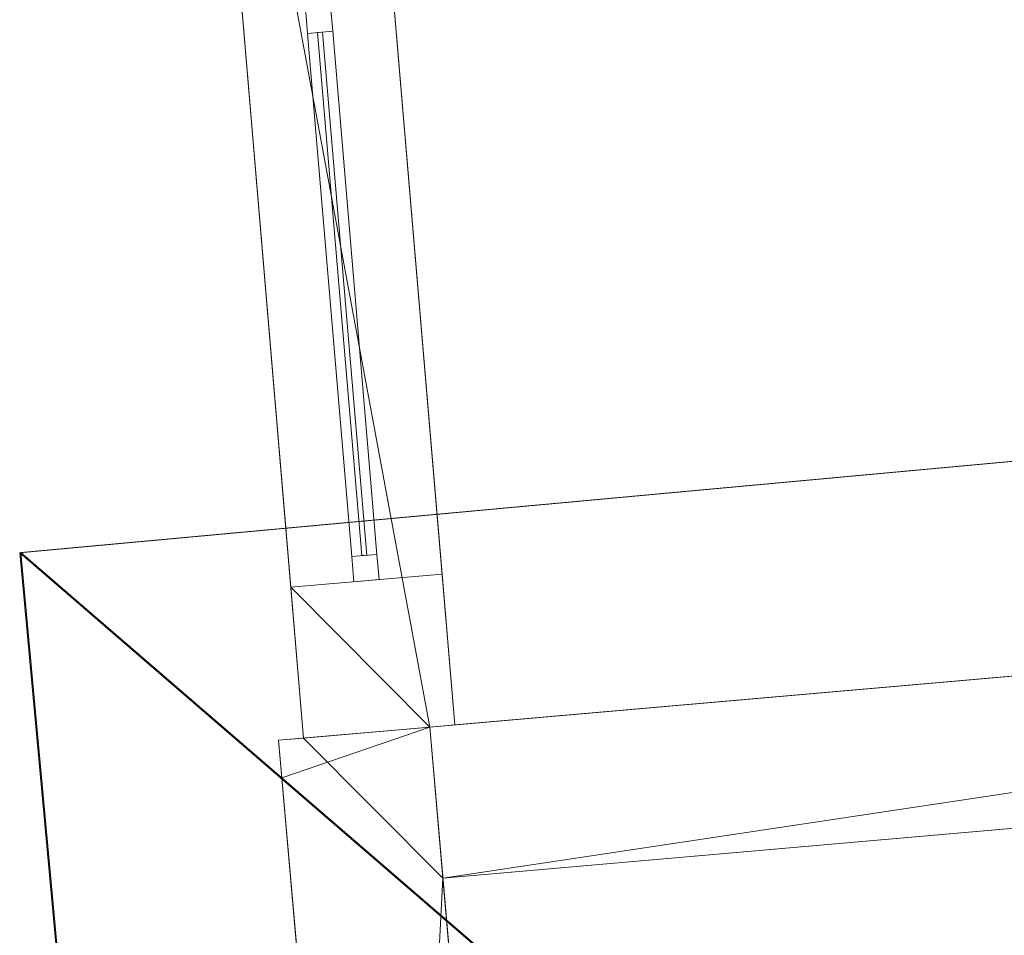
# Model space of a CAD drawing. Header units: millimetres. Extents: x -430348 to -225823, y -86243 to 5084.
# Tile 311 of 656: x -427788 to -425841, y -16850 to -15038. Entities that reach past the tile are written whole.
import ezdxf

# ---------------------------------------------------------------- set-up
doc = ezdxf.new("R2010")
doc.units = ezdxf.units.MM
for name, color, linetype, lineweight in [('A-GLAZ-CURT', 52, 'Continuous', 9), ('A-GLAZ-CWMG', 51, 'Continuous', 9), ('A-ROOF', 132, 'Continuous', 9), ('A-WALL', 113, 'Continuous', 9)]:
    doc.layers.add(name, color=color, linetype=linetype, lineweight=lineweight)

# ---------------------------------------------------------------- blocks, each defined once
blk = doc.blocks.new('Rectangular Mullion - 50mm x 50mm-497993-_3D_ Copy 1')
at = {"layer": 'A-GLAZ-CWMG'}
mesh = blk.add_polyface(dxfattribs=at)
corners = [(0, 25), (-50, 25), (-50, -25), (0, -25)]
mesh.append_faces([[corners[k] for k in face] for face in [(2, 3, 0, 1)]])
mesh = blk.add_polyface(dxfattribs=at)
corners = [(0, 25, -1038.6), (0, -25, -1038.6), (-50, -25, -1038.6), (-50, 25, -1038.6)]
mesh.append_faces([[corners[k] for k in face] for face in [(0, 1, 2, 3)]])
mesh = blk.add_polyface(dxfattribs=at)
corners = [(-50, 25), (0, 25), (0, 25, -1038.6), (-50, 25, -1038.6)]
mesh.append_faces([[corners[k] for k in face] for face in [(3, 0, 1, 2)]])
mesh = blk.add_polyface(dxfattribs=at)
corners = [(-50, -25), (-50, 25), (-50, 25, -1038.6), (-50, -25, -1038.6)]
mesh.append_faces([[corners[k] for k in face] for face in [(3, 0, 1, 2)]])
mesh = blk.add_polyface(dxfattribs=at)
corners = [(0, 25), (0, -25), (0, -25, -1038.6), (0, 25, -1038.6)]
mesh.append_faces([[corners[k] for k in face] for face in [(3, 0, 1, 2)]])
mesh = blk.add_polyface(dxfattribs=at)
corners = [(0, -25), (-50, -25), (-50, -25, -1038.6), (0, -25, -1038.6)]
mesh.append_faces([[corners[k] for k in face] for face in [(3, 0, 1, 2)]])
blk = doc.blocks.new('Rectangular Mullion - 50mm x 50mm-497998-_3D_ Copy 1')
at = {"layer": 'A-GLAZ-CWMG'}
mesh = blk.add_polyface(dxfattribs=at)
corners = [(0, 25), (-50, 25), (-50, -25), (0, -25)]
mesh.append_faces([[corners[k] for k in face] for face in [(2, 3, 0, 1)]])
mesh = blk.add_polyface(dxfattribs=at)
corners = [(0, 25, -2164), (0, -25, -2164), (-50, -25, -2164), (-50, 25, -2164)]
mesh.append_faces([[corners[k] for k in face] for face in [(0, 1, 2, 3)]])
mesh = blk.add_polyface(dxfattribs=at)
corners = [(-50, 25), (0, 25), (0, 25, -2164), (-50, 25, -2164)]
mesh.append_faces([[corners[k] for k in face] for face in [(3, 0, 1, 2)]])
mesh = blk.add_polyface(dxfattribs=at)
corners = [(-50, -25), (-50, 25), (-50, 25, -2164), (-50, -25, -2164)]
mesh.append_faces([[corners[k] for k in face] for face in [(3, 0, 1, 2)]])
mesh = blk.add_polyface(dxfattribs=at)
corners = [(0, 25), (0, -25), (0, -25, -2164), (0, 25, -2164)]
mesh.append_faces([[corners[k] for k in face] for face in [(3, 0, 1, 2)]])
mesh = blk.add_polyface(dxfattribs=at)
corners = [(0, -25), (-50, -25), (-50, -25, -2164), (0, -25, -2164)]
mesh.append_faces([[corners[k] for k in face] for face in [(3, 0, 1, 2)]])
blk = doc.blocks.new('System Panel - Door-497996-_3D_ Copy 1')
at = {"layer": 'A-GLAZ-CURT'}
mesh = blk.add_polyface(dxfattribs=at)
corners = [(-519.3, 5), (-519.3, 5, 2064), (519.3, 5, 2064), (519.3, 5)]
mesh.append_faces([[corners[k] for k in face] for face in [(1, 2, 3, 0)]])
mesh = blk.add_polyface(dxfattribs=at)
corners = [(519.3, -5), (-519.3, -5), (-519.3, 5), (519.3, 5)]
mesh.append_faces([[corners[k] for k in face] for face in [(0, 1, 2, 3)]])
mesh = blk.add_polyface(dxfattribs=at)
corners = [(-519.3, -5, 2064), (519.3, -5, 2064), (519.3, 5, 2064), (-519.3, 5, 2064)]
mesh.append_faces([[corners[k] for k in face] for face in [(0, 1, 2, 3)]])
mesh = blk.add_polyface(dxfattribs=at)
corners = [(-519.3, -5), (-519.3, -5, 2064), (-519.3, 5, 2064), (-519.3, 5)]
mesh.append_faces([[corners[k] for k in face] for face in [(0, 1, 2, 3)]])
mesh = blk.add_polyface(dxfattribs=at)
corners = [(519.3, -5, 2064), (519.3, -5), (519.3, 5), (519.3, 5, 2064)]
mesh.append_faces([[corners[k] for k in face] for face in [(0, 1, 2, 3)]])
mesh = blk.add_polyface(dxfattribs=at)
corners = [(-519.3, -5), (519.3, -5), (519.3, -5, 2064), (-519.3, -5, 2064)]
mesh.append_faces([[corners[k] for k in face] for face in [(2, 3, 0, 1)]])
blk = doc.blocks.new('Rectangular Mullion - 50mm x 50mm-497994-_3D_ Copy 1')
at = {"layer": 'A-GLAZ-CWMG'}
mesh = blk.add_polyface(dxfattribs=at)
corners = [(0, 25), (-50, 25), (-50, -25), (0, -25)]
mesh.append_faces([[corners[k] for k in face] for face in [(2, 3, 0, 1)]])
mesh = blk.add_polyface(dxfattribs=at)
corners = [(0, 25, -1038.6), (0, -25, -1038.6), (-50, -25, -1038.6), (-50, 25, -1038.6)]
mesh.append_faces([[corners[k] for k in face] for face in [(0, 1, 2, 3)]])
mesh = blk.add_polyface(dxfattribs=at)
corners = [(-50, 25), (0, 25), (0, 25, -1038.6), (-50, 25, -1038.6)]
mesh.append_faces([[corners[k] for k in face] for face in [(3, 0, 1, 2)]])
mesh = blk.add_polyface(dxfattribs=at)
corners = [(-50, -25), (-50, 25), (-50, 25, -1038.6), (-50, -25, -1038.6)]
mesh.append_faces([[corners[k] for k in face] for face in [(3, 0, 1, 2)]])
mesh = blk.add_polyface(dxfattribs=at)
corners = [(0, 25), (0, -25), (0, -25, -1038.6), (0, 25, -1038.6)]
mesh.append_faces([[corners[k] for k in face] for face in [(3, 0, 1, 2)]])
mesh = blk.add_polyface(dxfattribs=at)
corners = [(0, -25), (-50, -25), (-50, -25, -1038.6), (0, -25, -1038.6)]
mesh.append_faces([[corners[k] for k in face] for face in [(3, 0, 1, 2)]])
blk = doc.blocks.new('Rectangular Mullion - 50mm x 50mm-497995-_3D_ Copy 1')
at = {"layer": 'A-GLAZ-CWMG'}
mesh = blk.add_polyface(dxfattribs=at)
corners = [(25, 25), (-25, 25), (-25, -25), (25, -25)]
mesh.append_faces([[corners[k] for k in face] for face in [(2, 3, 0, 1)]])
mesh = blk.add_polyface(dxfattribs=at)
corners = [(25, 25, -2164), (25, -25, -2164), (-25, -25, -2164), (-25, 25, -2164)]
mesh.append_faces([[corners[k] for k in face] for face in [(0, 1, 2, 3)]])
mesh = blk.add_polyface(dxfattribs=at)
corners = [(-25, 25), (25, 25), (25, 25, -2164), (-25, 25, -2164)]
mesh.append_faces([[corners[k] for k in face] for face in [(3, 0, 1, 2)]])
mesh = blk.add_polyface(dxfattribs=at)
corners = [(-25, -25), (-25, 25), (-25, 25, -2164), (-25, -25, -2164)]
mesh.append_faces([[corners[k] for k in face] for face in [(3, 0, 1, 2)]])
mesh = blk.add_polyface(dxfattribs=at)
corners = [(25, 25), (25, -25), (25, -25, -2164), (25, 25, -2164)]
mesh.append_faces([[corners[k] for k in face] for face in [(3, 0, 1, 2)]])
mesh = blk.add_polyface(dxfattribs=at)
corners = [(25, -25), (-25, -25), (-25, -25, -2164), (25, -25, -2164)]
mesh.append_faces([[corners[k] for k in face] for face in [(3, 0, 1, 2)]])

msp = doc.modelspace()

# ---------------------------------------------------------------- block references
at = {"layer": 'A-GLAZ-CURT', "rotation": 274.8316138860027}
msp.add_blockref('System Panel - Door-497996-_3D_ Copy 1', (-427149.8, -15580.6, 58481), dxfattribs=at)
at = {"layer": 'A-GLAZ-CWMG', "extrusion": (0, 0, -1), "rotation": 265.1683861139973}
for name, p in [('Rectangular Mullion - 50mm x 50mm-497995-_3D_ Copy 1', (427195.7, -15038.2, -58431)), ('Rectangular Mullion - 50mm x 50mm-497998-_3D_ Copy 1', (427101.9, -16147.9, -58431))]:
    msp.add_blockref(name, p, dxfattribs=at)
at = {"layer": 'A-GLAZ-CWMG', "extrusion": (0.084228, -0.996447, 0), "rotation": 90}
msp.add_blockref('Rectangular Mullion - 50mm x 50mm-497993-_3D_ Copy 1', (-426944.3, 60595, -19933.3), dxfattribs=at)
at = {"layer": 'A-GLAZ-CWMG', "extrusion": (-0.084228, 0.996447, 0), "rotation": 270}
msp.add_blockref('Rectangular Mullion - 50mm x 50mm-497994-_3D_ Copy 1', (426944.3, 58431, 20972), dxfattribs=at)

# ---------------------------------------------------------------- meshes
at = {"layer": 'A-ROOF'}
mesh = msp.add_polyface(dxfattribs=at)
corners = [(-422131.5, -13133.1, 60595), (-421866.1, -15990.5, 60595), (-427226.1, -16459.4, 60595), (-427463.9, -13645.6, 60595)]
mesh.append_faces([[corners[k] for k in face] for face in [(1, 2, 3, 0)]])
mesh = msp.add_polyface(dxfattribs=at)
corners = [(-421866.1, -15990.5, 60695), (-422131.5, -13133.1, 60695), (-427463.9, -13645.6, 60695), (-427226.1, -16459.4, 60695)]
mesh.append_faces([[corners[k] for k in face] for face in [(2, 3, 0, 1)]])
mesh = msp.add_polyface(dxfattribs=at)
corners = [(-427226.1, -16459.4, 60695), (-427463.9, -13645.6, 60695), (-427463.9, -13645.6, 60595), (-427226.1, -16459.4, 60595)]
mesh.append_faces([[corners[k] for k in face] for face in [(1, 2, 3, 0)]])
mesh = msp.add_polyface(dxfattribs=at)
corners = [(-420692.5, -15439.4, 63260.6), (-427787.6, -16092.6, 63260.6), (-423931.8, -19422.2, 65735.4)]
mesh.append_faces([[corners[k] for k in face] for face in [(0, 1, 2)]])
mesh = msp.add_polyface(dxfattribs=at)
corners = [(-427787.6, -16092.6, 63140), (-427787.6, -16092.6, 63260.6), (-420692.5, -15439.4, 63260.6), (-420692.5, -15439.4, 63140), (-420693.9, -15439.5, 63140), (-427785.6, -16092.4, 63140)]
mesh.append_faces([[corners[k] for k in face] for face in [(2, 3, 4, 5), (5, 0, 1, 2)]], dxfattribs={"vtx3": -1})
mesh = msp.add_polyface(dxfattribs=at)
corners = [(-420693.9, -15439.5, 63140), (-423931.6, -19420.3, 65613.6), (-427785.6, -16092.4, 63140)]
mesh.append_faces([[corners[k] for k in face] for face in [(1, 2, 0)]])
mesh = msp.add_polyface(dxfattribs=at)
corners = [(-421866.1, -15990.5, 60695), (-427226.1, -16459.4, 60695), (-427226.1, -16459.4, 60595), (-421866.1, -15990.5, 60595)]
mesh.append_faces([[corners[k] for k in face] for face in [(0, 1, 2, 3)]])
mesh = msp.add_polyface(dxfattribs=at)
corners = [(-427246.1, -21975, 63140), (-427787.6, -16092.6, 63140), (-427785.6, -16092.4, 63140), (-427244, -21974.8, 63140)]
mesh.append_faces([[corners[k] for k in face] for face in [(2, 3, 0, 1)]])
mesh = msp.add_polyface(dxfattribs=at)
corners = [(-427246.1, -21975, 63260.6), (-424509.3, -21759.1, 65182.7), (-424210.2, -21735.5, 65392.8), (-423727.5, -21697.4, 65731.8), (-423931.8, -19422.2, 65735.4), (-427787.6, -16092.6, 63260.6)]
mesh.append_faces([[corners[k] for k in face] for face in [(2, 3, 4, 1)]], dxfattribs={"vtx2": -1})
mesh.append_faces([[corners[k] for k in face] for face in [(4, 5, 0, 1)]], dxfattribs={"vtx3": -1})
mesh = msp.add_polyface(dxfattribs=at)
corners = [(-427246.1, -21975, 63140), (-427246.1, -21975, 63260.6), (-427787.6, -16092.6, 63260.6), (-427787.6, -16092.6, 63140)]
mesh.append_faces([[corners[k] for k in face] for face in [(1, 2, 3, 0)]])
mesh = msp.add_polyface(dxfattribs=at)
corners = [(-427244, -21974.8, 63140), (-427785.6, -16092.4, 63140), (-423931.6, -19420.3, 65613.6), (-423727.2, -21697.4, 65610), (-424210.2, -21735.5, 65270.7), (-424509.3, -21759.1, 65060.7)]
mesh.append_faces([[corners[k] for k in face] for face in [(0, 1, 2, 5)]], dxfattribs={"vtx2": -1})
mesh.append_faces([[corners[k] for k in face] for face in [(2, 3, 4, 5)]], dxfattribs={"vtx3": -1})
at = {"layer": 'A-WALL'}
mesh = msp.add_polyface(dxfattribs=at)
corners = [(-427226.1, -16459.4, 56190.2), (-427438.7, -13944.5, 56190.2), (-427140, -13915.8, 56190.2), (-426927.2, -16433.3, 56190.2), (-426976.9, -16437.6, 56190.2)]
mesh.append_faces([[corners[k] for k in face] for face in [(0, 1, 4)]], dxfattribs={"vtx1": -1})
mesh.append_faces([[corners[k] for k in face] for face in [(2, 3, 4, 1)]], dxfattribs={"vtx2": -1})
mesh = msp.add_polyface(dxfattribs=at)
corners = [(-427251.4, -16160.5, 58431), (-426952.4, -16135.2, 58431), (-427140, -13915.8, 58431), (-427438.7, -13944.5, 58431)]
mesh.append_faces([[corners[k] for k in face] for face in [(1, 2, 3, 0)]])
mesh = msp.add_polyface(dxfattribs=at)
corners = [(-426927.2, -16433.3, 56190.2), (-427140, -13915.8, 56190.2), (-427140, -13915.8, 58431), (-426952.4, -16135.2, 58431), (-426952.4, -16135.2, 60595), (-426927.2, -16433.3, 60595)]
mesh.append_faces([[corners[k] for k in face] for face in [(1, 2, 3, 0)]], dxfattribs={"vtx2": -1})
mesh.append_faces([[corners[k] for k in face] for face in [(3, 4, 5, 0)]], dxfattribs={"vtx3": -1})
mesh = msp.add_polyface(dxfattribs=at)
corners = [(-427438.7, -13944.5, 56190.2), (-427226.1, -16459.4, 56190.2), (-427226.1, -16459.4, 60595), (-427251.4, -16160.5, 60595), (-427251.4, -16160.5, 58431), (-427438.7, -13944.5, 58431)]
mesh.append_faces([[corners[k] for k in face] for face in [(2, 3, 4, 1)]], dxfattribs={"vtx2": -1})
mesh.append_faces([[corners[k] for k in face] for face in [(4, 5, 0, 1)]], dxfattribs={"vtx3": -1})
mesh = msp.add_polyface(dxfattribs=at)
corners = [(-421228.7, -15934.7, 56190.2), (-421866.1, -15990.5, 56190.2), (-422165, -16016.6, 56190.2), (-426927.2, -16433.3, 56190.2), (-426976.9, -16437.6, 56190.2), (-426976.9, -16437.6, 63421.9), (-421228.7, -15934.7, 63439.6)]
mesh.append_faces([[corners[k] for k in face] for face in [(5, 6, 2, 3)]], dxfattribs={"vtx1": -1, "vtx3": -1})
mesh.append_faces([[corners[k] for k in face] for face in [(3, 4, 5)]], dxfattribs={"vtx2": -1})
mesh.append_faces([[corners[k] for k in face] for face in [(6, 0, 1, 2)]], dxfattribs={"vtx3": -1})
mesh = msp.add_polyface(dxfattribs=at)
corners = [(-426976.9, -16437.6, 56190.2), (-426927.2, -16433.3, 56190.2), (-422165, -16016.6, 56190.2), (-421866.1, -15990.5, 56190.2), (-421228.7, -15934.7, 56190.2), (-421202.5, -16233.6, 56190.2), (-426950.7, -16736.5, 56190.2)]
mesh.append_faces([[corners[k] for k in face] for face in [(5, 2, 3, 4)]], dxfattribs={"vtx0": -1})
mesh.append_faces([[corners[k] for k in face] for face in [(6, 2, 5)]], dxfattribs={"vtx0": -1, "vtx1": -1})
mesh.append_faces([[corners[k] for k in face] for face in [(6, 0, 1, 2)]], dxfattribs={"vtx3": -1})
mesh = msp.add_polyface(dxfattribs=at)
corners = [(-421228.7, -15934.7, 63439.6), (-426976.9, -16437.6, 63421.9), (-426950.7, -16736.5, 63624.3), (-421350.3, -16246.5, 63641.5), (-421215.9, -16081.2, 63538.8)]
mesh.append_faces([[corners[k] for k in face] for face in [(4, 0, 3)]], dxfattribs={"vtx1": -1})
mesh.append_faces([[corners[k] for k in face] for face in [(1, 2, 3, 0)]], dxfattribs={"vtx2": -1})
mesh = msp.add_polyface(dxfattribs=at)
corners = [(-426952.4, -16135.2, 58431), (-427251.4, -16160.5, 58431), (-427251.4, -16160.5, 60595), (-426952.4, -16135.2, 60595)]
mesh.append_faces([[corners[k] for k in face] for face in [(2, 3, 0, 1)]])
mesh = msp.add_polyface(dxfattribs=at)
corners = [(-427251.4, -16160.5, 60595), (-427226.1, -16459.4, 60595), (-426976.9, -16437.6, 60595), (-426927.2, -16433.3, 60595), (-426952.4, -16135.2, 60595)]
mesh.append_faces([[corners[k] for k in face] for face in [(0, 1, 2)]], dxfattribs={"vtx2": -1})
mesh.append_faces([[corners[k] for k in face] for face in [(2, 3, 4, 0)]], dxfattribs={"vtx3": -1})
mesh = msp.add_polyface(dxfattribs=at)
corners = [(-421202.5, -16233.6, 56190.2), (-421202.5, -16233.6, 63538.8), (-421350.3, -16246.5, 63641.5), (-426950.7, -16736.5, 63624.3), (-426950.7, -16736.5, 56190.2)]
mesh.append_faces([[corners[k] for k in face] for face in [(3, 4, 2)]], dxfattribs={"vtx1": -1})
mesh.append_faces([[corners[k] for k in face] for face in [(0, 1, 2, 4)]], dxfattribs={"vtx2": -1})
mesh = msp.add_polyface(dxfattribs=at)
corners = [(-427062, -18907, 56190.2), (-427275.7, -16463.8, 56190.2), (-427226.1, -16459.4, 56190.2), (-426976.9, -16437.6, 56190.2), (-426950.7, -16736.5, 56190.2), (-426753.6, -18989.6, 56190.2)]
mesh.append_faces([[corners[k] for k in face] for face in [(4, 0, 1, 2)]], dxfattribs={"vtx0": -1, "vtx3": -1})
mesh.append_faces([[corners[k] for k in face] for face in [(3, 4, 2)]], dxfattribs={"vtx1": -1})
mesh.append_faces([[corners[k] for k in face] for face in [(4, 5, 0)]], dxfattribs={"vtx2": -1})
mesh = msp.add_polyface(dxfattribs=at)
corners = [(-427275.7, -16463.8, 56190.2), (-427275.7, -16463.8, 63421), (-426976.9, -16437.6, 63421.9), (-426976.9, -16437.6, 56190.2), (-427226.1, -16459.4, 56190.2)]
mesh.append_faces([[corners[k] for k in face] for face in [(2, 3, 4)]], dxfattribs={"vtx2": -1})
mesh.append_faces([[corners[k] for k in face] for face in [(4, 0, 1, 2)]], dxfattribs={"vtx3": -1})
mesh = msp.add_polyface(dxfattribs=at)
corners = [(-426943.4, -16819.6, 63680.5), (-426950.7, -16736.5, 63624.3), (-426976.9, -16437.6, 63421.9), (-427275.7, -16463.8, 63421), (-427269.2, -16538.3, 63471.4)]
mesh.append_faces([[corners[k] for k in face] for face in [(4, 2, 3)]], dxfattribs={"vtx0": -1})
mesh.append_faces([[corners[k] for k in face] for face in [(1, 2, 4, 0)]], dxfattribs={"vtx1": -1})
mesh = msp.add_polyface(dxfattribs=at)
corners = [(-427226.1, -16459.4, 60595), (-427226.1, -16459.4, 56190.2), (-426976.9, -16437.6, 56190.2), (-426927.2, -16433.3, 56190.2), (-426927.2, -16433.3, 60595), (-426976.9, -16437.6, 60595)]
mesh.append_faces([[corners[k] for k in face] for face in [(4, 5, 2, 3)]], dxfattribs={"vtx1": -1})
mesh.append_faces([[corners[k] for k in face] for face in [(0, 1, 2, 5)]], dxfattribs={"vtx2": -1})
mesh = msp.add_polyface(dxfattribs=at)
corners = [(-426753.6, -18989.6, 56190.2), (-426950.7, -16736.5, 56190.2), (-426976.9, -16437.6, 56190.2), (-426976.9, -16437.6, 63421.9), (-426950.7, -16736.5, 63624.3), (-426943.4, -16819.6, 63680.5), (-426753.6, -18989.6, 63673.6), (-426925.8, -17021.3, 60630.1), (-426925.8, -17021.3, 58340), (-426847.4, -17917.8, 58340), (-426847.4, -17917.8, 60630.1), (-426919.3, -17096, 63140), (-426919.3, -17096, 61740), (-426853.9, -17843.1, 61740), (-426853.9, -17843.1, 63140)]
mesh.append_faces([[corners[k] for k in face] for face in [(12, 3, 11)]], dxfattribs={"vtx0": -1, "vtx1": -1})
mesh.append_faces([[corners[k] for k in face] for face in [(3, 12, 7, 2)]], dxfattribs={"vtx0": -1, "vtx1": -1, "vtx2": -1})
mesh.append_faces([[corners[k] for k in face] for face in [(0, 9, 10, 6), (9, 0, 1, 8), (13, 10, 7, 12), (2, 7, 8, 1)]], dxfattribs={"vtx0": -1, "vtx2": -1})
mesh.append_faces([[corners[k] for k in face] for face in [(4, 5, 11, 3)]], dxfattribs={"vtx1": -1, "vtx2": -1})
mesh.append_faces([[corners[k] for k in face] for face in [(13, 14, 6, 10)]], dxfattribs={"vtx1": -1, "vtx2": -1, "vtx3": -1})
mesh.append_faces([[corners[k] for k in face] for face in [(5, 6, 14, 11)]], dxfattribs={"vtx1": -1, "vtx3": -1})
mesh = msp.add_polyface(dxfattribs=at)
corners = [(-426976.9, -16437.6, 63421.9), (-426976.9, -16437.6, 56190.2), (-426950.7, -16736.5, 56190.2), (-426950.7, -16736.5, 63624.3)]
mesh.append_faces([[corners[k] for k in face] for face in [(2, 3, 0, 1)]])
mesh = msp.add_polyface(dxfattribs=at)
corners = [(-427275.7, -16463.8, 56190.2), (-427062, -18907, 56190.2), (-427062, -18907, 63463.9), (-427269.2, -16538.3, 63471.4), (-427275.7, -16463.8, 63421), (-427224.7, -17047.4, 58340), (-427224.7, -17047.4, 60630.1), (-427146.2, -17944, 60630.1), (-427146.2, -17944, 58340), (-427218.1, -17122.1, 61740), (-427218.1, -17122.1, 63140), (-427152.7, -17869.3, 63140), (-427152.7, -17869.3, 61740)]
mesh.append_faces([[corners[k] for k in face] for face in [(4, 6, 9, 10)]], dxfattribs={"vtx0": -1, "vtx1": -1, "vtx3": -1})
mesh.append_faces([[corners[k] for k in face] for face in [(0, 5, 6, 4), (11, 2, 3)]], dxfattribs={"vtx0": -1, "vtx2": -1})
mesh.append_faces([[corners[k] for k in face] for face in [(2, 11, 12, 7)]], dxfattribs={"vtx0": -1, "vtx2": -1, "vtx3": -1})
mesh.append_faces([[corners[k] for k in face] for face in [(8, 5, 0, 1), (3, 4, 10, 11), (7, 8, 1, 2), (6, 7, 12, 9)]], dxfattribs={"vtx1": -1, "vtx3": -1})
mesh = msp.add_polyface(dxfattribs=at)
corners = [(-426753.6, -18989.6, 63673.6), (-426943.4, -16819.6, 63680.5), (-427269.2, -16538.3, 63471.4), (-427062, -18907, 63463.9)]
mesh.append_faces([[corners[k] for k in face] for face in [(1, 2, 3, 0)]])

doc.saveas('drawing.dxf')
